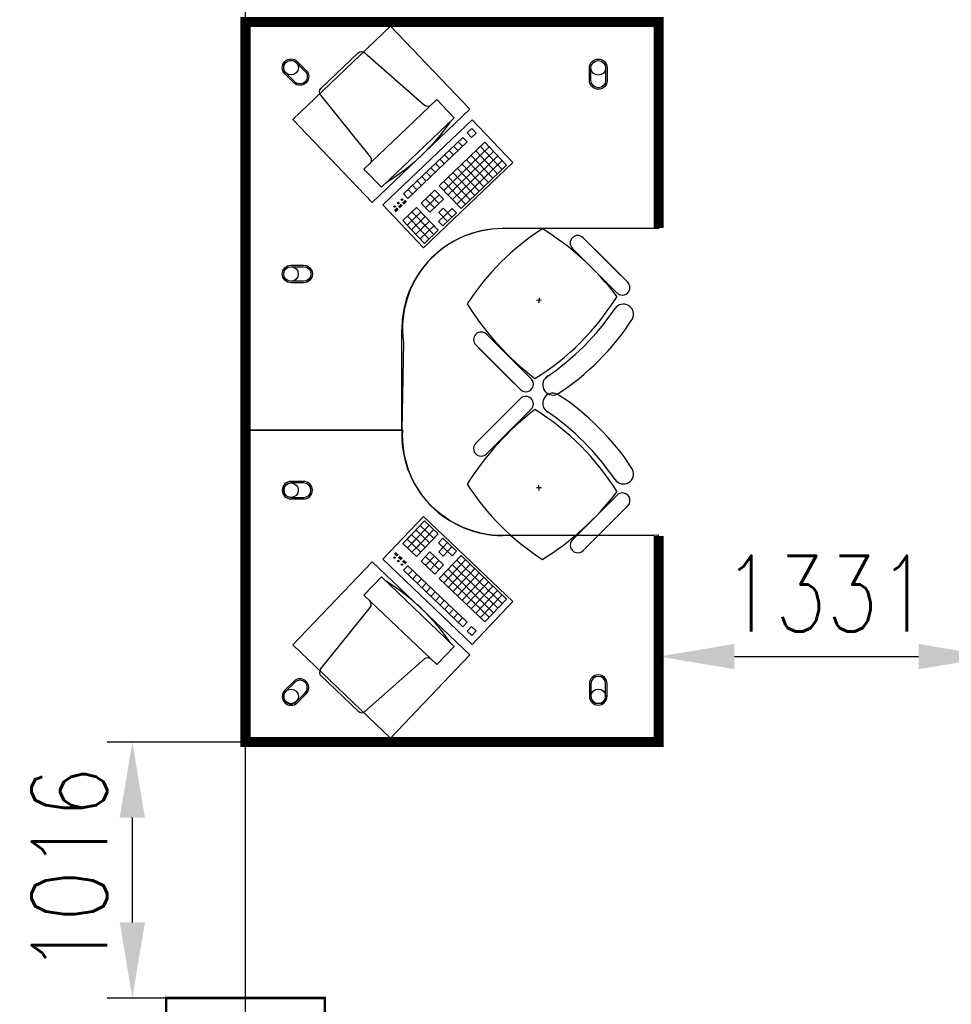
# Model space of a CAD drawing. Header units: millimetres. Extents: x -312551 to 250764, y -35891 to 59426.
# Tile 307 of 316: x 147887 to 151584, y 36534 to 40443. Entities that reach past the tile are written whole.
import ezdxf

# ---------------------------------------------------------------- set-up
doc = ezdxf.new("R2010")
doc.units = ezdxf.units.MM
doc.header["$LTSCALE"] = 2.5
for name, color, linetype in [('FO-00 - FURN$0$FURNITURE', 22, 'Continuous'), ('FO-00 - FURN$0$SP-01$0$FIT-OUT$0$FURNITURE', 22, 'Continuous'), ('NF-AS BUILT', 7, 'Continuous'), ('NF-GRIDS', 252, 'Continuous')]:
    doc.layers.add(name, color=color, linetype=linetype)
doc.styles.add('ROMANS', font='romans.shx', dxfattribs={"width": 0.8})
doc.dimstyles.new('100NFDIM', dxfattribs={"dimscale": 100, "dimtxt": 3, "dimasz": 3, "dimexe": 1, "dimexo": 1, "dimgap": 1, "dimtad": 1, "dimdec": 0, "dimdsep": 46, "dimtxsty": 'ROMANS', "dimcen": 3, "dimclrd": 4, "dimclre": 4, "dimclrt": 1, "dimaunit": 1, "dimadec": 0, "dimazin": 0, "dimtfac": 1, "dimtdec": 0, "dimtmove": 0, "dimatfit": 3, "dimfxl": 0, "dimtolj": 1, "dimarcsym": 0})

# ---------------------------------------------------------------- blocks, each defined once
blk = doc.blocks.new('FO-00 - FURN$0$SP-01$0$FIT-OUT$0$PC')
at = {"layer": 'FO-00 - FURN$0$SP-01$0$FIT-OUT$0$FURNITURE', "linetype": 'Continuous'}
for p, q in [((241.8, -93.1), (98, -236.8)), ((268.8, -92), (509.4, -294.6)), ((96.9, -263.9), (299.5, -504.5))]:
    blk.add_line(p, q, dxfattribs=at)
blk.add_lwpolyline([(276, -553.9), (346.7, -624.6), (629.5, -341.8), (558.8, -271)], close=True, dxfattribs=at)
for centre, radius, start, end in [((255.9, -107.2), 20, 49.8991, 135), ((112.2, -251), 20, 135, 220.1009), ((522.3, -279.3), 20, 229.8991, 315), ((-109.9, 114.8), 864, 303.1779, 326.8221), ((284.2, -517.4), 20, 315, 40.1009)]:
    blk.add_arc(centre, radius, start, end, dxfattribs=at)
blk = doc.blocks.new('*D139')
at = {"color": 4, "lineweight": -2, "ltscale": 500000}
for p, q in [((148795.9, 37575.4), (148233.7, 37575.4)), ((148333.7, 37275.4), (148333.7, 36859.5)), ((148682.8, 36559.5), (148233.7, 36559.5))]:
    blk.add_line(p, q, dxfattribs=at)
at = {"color": 4, "ltscale": 500000}
for points in [[(148283.7, 37275.4), (148383.7, 37275.4), (148333.7, 37575.4)], [(148283.7, 36859.5), (148383.7, 36859.5), (148333.7, 36559.5)]]:
    blk.add_solid(points, dxfattribs=at)
at = {"layer": 'Defpoints', "color": 0, "ltscale": 500000}
for p in [(148895.9, 37575.4, 0), (148333.7, 36559.5), (148782.8, 36559.5)]:
    blk.add_point(p, dxfattribs=at)
at = {"color": 1, "ltscale": 500000, "insert": (148083.7, 37067.4), "char_height": 300, "attachment_point": 5, "rotation": 90, "style": 'ROMANS'}
blk.add_mtext('\\A1;1016', dxfattribs=at)
blk = doc.blocks.new('*D141')
at = {"color": 4, "lineweight": -2, "ltscale": 500000}
for p, q in [((150722.7, 37914.9), (151453.7, 37914.9)), ((150422.7, 37884.3), (150422.7, 37814.9)), ((151753.7, 37882.9), (151753.7, 37814.9))]:
    blk.add_line(p, q, dxfattribs=at)
at = {"color": 4, "ltscale": 500000}
for points in [[(150722.7, 37964.9), (150722.7, 37864.9), (150422.7, 37914.9)], [(151453.7, 37964.9), (151453.7, 37864.9), (151753.7, 37914.9)]]:
    blk.add_solid(points, dxfattribs=at)
at = {"layer": 'Defpoints', "color": 0, "ltscale": 500000}
for p in [(150422.7, 37984.3), (151753.7, 37982.9, 0), (151753.7, 37914.9)]:
    blk.add_point(p, dxfattribs=at)
at = {"color": 1, "ltscale": 500000, "insert": (151088.2, 38164.9), "char_height": 300, "attachment_point": 5, "style": 'ROMANS'}
blk.add_mtext('\\A1;1331', dxfattribs=at)

msp = doc.modelspace()

# ---------------------------------------------------------------- linework, layer by layer
at = {"color": 10, "ltscale": 500000}
msp.add_line((149406.7, 38813.5, -18), (148782.8, 38813.5, -18), dxfattribs=at)
at = {"layer": 'FO-00 - FURN$0$FURNITURE', "extrusion": (1.6454e-07, 6.58823e-06, 1)}
msp.add_line((150421.8, 40182.4, 0), (150421.7, 39612.4, 0), dxfattribs=at)
at = {"layer": 'FO-00 - FURN$0$FURNITURE'}
for p, q in [((149681.8, 40045.9), (149327.3, 39707.6)), ((149844.1, 39875.9), (149681.8, 40045.9)), ((149844.1, 39875.9), (149681.8, 40045.9)), ((149844.1, 39875.9), (149681.8, 40045.9)), ((149681, 40010.5), (149662.9, 39993.3)), ((149680.2, 39975.2), (149662.9, 39993.3)), ((149698.3, 39992.4), (149680.2, 39975.2)), ((149698.3, 39992.4), (149681, 40010.5)), ((149698.3, 39992.4), (149681, 40010.5)), ((149698.3, 39992.4), (149681, 40010.5)), ((149644.8, 39976), (149409.7, 39751.6)), ((149662.1, 39957.9), (149427, 39733.6)), ((149732.8, 39956.3), (149551.9, 39783.7)), ((149644, 39940.7), (149626.8, 39958.8)), ((149662.1, 39957.9), (149644.8, 39976)), ((149819.1, 39865.8), (149732.8, 39956.3)), ((149819.1, 39865.8), (149732.8, 39956.3)), ((149819.1, 39865.8), (149732.8, 39956.3)), ((149750, 39938.2), (149569.2, 39765.6)), ((149589.8, 39888.9), (149572.5, 39907)), ((149767.3, 39920.1), (149586.4, 39747.5)), ((149607.8, 39906.2), (149590.6, 39924.2)), ((149625.9, 39923.4), (149608.7, 39941.5)), ((149782.9, 39831.3), (149696.6, 39921.8)), ((149801, 39848.6), (149714.7, 39939)), ((149489.6, 39537.6), (149844.1, 39875.9)), ((149553.6, 39854.4), (149536.3, 39872.5)), ((149571.7, 39871.6), (149554.4, 39889.7)), ((149784.6, 39902), (149603.7, 39729.4)), ((149801.8, 39883.9), (149621, 39711.3)), ((149728.7, 39779.5), (149642.4, 39870)), ((149746.7, 39796.8), (149660.4, 39887.2)), ((149764.8, 39814.1), (149678.5, 39904.5)), ((149517.4, 39819.9), (149500.1, 39837.9)), ((149535.5, 39837.1), (149518.2, 39855.2)), ((149692.5, 39745), (149606.2, 39835.5)), ((149710.6, 39762.3), (149624.3, 39852.7)), ((149819.1, 39865.8), (149638.2, 39693.3)), ((149481.2, 39785.3), (149464, 39803.4)), ((149499.3, 39802.6), (149482.1, 39820.7)), ((149656.3, 39710.5), (149570, 39800.9)), ((149674.4, 39727.8), (149588.1, 39818.2)), ((149427, 39733.6), (149409.7, 39751.6)), ((149445.1, 39750.8), (149427.8, 39768.9)), ((149463.1, 39768.1), (149445.9, 39786.2)), ((149533.8, 39766.4), (149479.6, 39714.6)), ((149568.4, 39730.3), (149533.8, 39766.4)), ((149638.2, 39693.3), (149551.9, 39783.7)), ((149417.1, 39726.3), (149405.6, 39715.3)), ((149418.5, 39724.8), (149407, 39713.8)), ((149419.9, 39723.4), (149408.4, 39712.4)), ((149421.3, 39721.9), (149409.7, 39710.9)), ((149514.1, 39678.5), (149479.6, 39714.6)), ((149551.1, 39748.3), (149496.8, 39696.6)), ((149532.2, 39695.7), (149497.7, 39731.9)), ((149568.4, 39730.3), (149514.1, 39678.5)), ((149550.3, 39713), (149515.8, 39749.2)), ((149327.3, 39707.6), (149489.6, 39537.6)), ((149384.8, 39695.7), (149373.8, 39685.2)), ((149386.1, 39694.2), (149375.2, 39683.8)), ((149387.5, 39692.8), (149376.6, 39682.3)), ((149388.9, 39691.3), (149377.9, 39680.9)), ((149400.1, 39710.3), (149390, 39700.7)), ((149401.4, 39708.8), (149391.4, 39699.2)), ((149402.8, 39707.4), (149392.8, 39697.8)), ((149404.2, 39705.9), (149394.1, 39696.3)), ((149461.5, 39697.4), (149407.2, 39645.6)), ((149478.8, 39679.3), (149424.5, 39627.5)), ((149478.8, 39679.3), (149424.5, 39627.5)), ((149477.9, 39644), (149443.4, 39680.1)), ((149547.8, 39607), (149461.5, 39697.4)), ((149602.9, 39694.1), (149548.6, 39642.3)), ((149567.5, 39694.9), (149549.4, 39677.6)), ((149584, 39641.5), (149549.4, 39677.6)), ((149620.1, 39676), (149565.9, 39624.2)), ((149602, 39658.7), (149567.5, 39694.9)), ((149620.1, 39676), (149602.9, 39694.1)), ((149441.8, 39609.4), (149407.2, 39645.6)), ((149459.8, 39626.7), (149425.3, 39662.9)), ((149496, 39661.2), (149441.8, 39609.4)), ((149496, 39661.2), (149441.8, 39609.4)), ((149511.6, 39572.4), (149442.6, 39644.8)), ((149513.3, 39643.1), (149459, 39591.4)), ((149529.7, 39589.7), (149460.7, 39662)), ((149565.9, 39624.2), (149548.6, 39642.3)), ((149493.5, 39555.2), (149424.5, 39627.5)), ((149530.5, 39625), (149476.3, 39573.3)), ((149547.8, 39607), (149493.5, 39555.2)), ((150402.8, 39613.5), (149802.8, 39613.5)), ((150122.4, 39577.7), (150211, 39489.1)), ((150132.1, 39567.9), (150273.6, 39426.5)), ((150080, 39535.2), (150168.6, 39446.6)), ((150089.7, 39525.5), (150231.1, 39384.1)), ((150299.6, 39400.5), (150211, 39489.1)), ((150257.2, 39358), (150168.6, 39446.6)), ((149957.2, 39329.5), (149937.2, 39328.5)), ((149947.7, 39339), (149946.7, 39319)), ((150249.3, 39296.5), (150249.1, 39296.6)), ((149402.8, 38813.5), (149402.8, 39213.5)), ((149739, 39194.3), (149827.6, 39105.7)), ((149696.6, 39151.9), (149785.2, 39063.3)), ((149706.3, 39142.1), (149847.8, 39000.7)), ((149916.2, 39017.1), (149827.6, 39105.7)), ((149873.8, 38974.7), (149785.2, 39063.3)), ((149873.8, 38939), (149785.2, 38850.4)), ((149706.3, 38771.6), (149847.8, 38913)), ((149916.2, 38896.6), (149827.6, 38808)), ((148802.8, 38813.5), (149402.8, 38813.5)), ((149402.8, 38813.5), (149402.8, 38795.4)), ((149696.6, 38761.8), (149785.2, 38850.4)), ((149739, 38719.4), (149827.6, 38808)), ((150249.3, 38617.2), (150249.1, 38617.1)), ((149957.2, 38584.2), (149937.2, 38585.2)), ((149947.7, 38574.7), (149946.7, 38594.7)), ((150257.2, 38555.7), (150168.6, 38467.1)), ((150089.7, 38388.2), (150231.1, 38529.6)), ((150299.6, 38513.2), (150211, 38424.6)), ((149327.3, 38301.3), (149489.6, 38471.3)), ((149489.6, 38471.3), (149844.1, 38133)), ((150080, 38378.5), (150168.6, 38467.1)), ((150132.1, 38345.8), (150273.6, 38487.2)), ((149493.5, 38453.7), (149424.5, 38381.4)), ((149511.6, 38436.4), (149442.6, 38364.1)), ((149530.5, 38383.8), (149476.3, 38435.6)), ((149547.8, 38401.9), (149493.5, 38453.7)), ((150122.4, 38336), (150211, 38424.6)), ((149441.8, 38399.4), (149407.2, 38363.3)), ((149459.8, 38382.2), (149425.3, 38346)), ((149496, 38347.7), (149441.8, 38399.4)), ((149496, 38347.7), (149441.8, 38399.4)), ((149513.3, 38365.8), (149459, 38417.5)), ((149529.7, 38419.2), (149460.7, 38346.8)), ((149547.8, 38401.9), (149461.5, 38311.5)), ((149565.9, 38384.7), (149548.6, 38366.6)), ((149620.1, 38332.9), (149565.9, 38384.7)), ((150402.8, 38395.4), (149802.8, 38395.4)), ((149461.5, 38311.5), (149407.2, 38363.3)), ((149478.8, 38329.6), (149424.5, 38381.4)), ((149478.8, 38329.6), (149424.5, 38381.4)), ((149477.9, 38364.9), (149443.4, 38328.8)), ((149602.9, 38314.8), (149548.6, 38366.6)), ((149584, 38367.4), (149549.4, 38331.2)), ((149602, 38350.1), (149567.5, 38314)), ((149384.8, 38313.2), (149373.8, 38323.7)), ((149386.1, 38314.7), (149375.2, 38325.1)), ((149387.5, 38316.1), (149376.6, 38326.6)), ((149388.9, 38317.6), (149377.9, 38328)), ((149400.1, 38298.6), (149390, 38308.2)), ((149401.4, 38300.1), (149391.4, 38309.7)), ((149402.8, 38301.5), (149392.8, 38311.1)), ((149404.2, 38303), (149394.1, 38312.6)), ((149514.1, 38330.4), (149479.6, 38294.2)), ((149551.1, 38260.5), (149496.8, 38312.3)), ((149532.2, 38313.1), (149497.7, 38277)), ((149568.4, 38278.6), (149514.1, 38330.4)), ((149567.5, 38314), (149549.4, 38331.2)), ((149638.2, 38315.6), (149551.9, 38225.2)), ((149620.1, 38332.9), (149602.9, 38314.8)), ((149819.1, 38143), (149638.2, 38315.6)), ((149681.8, 37963), (149327.3, 38301.3)), ((149417.1, 38282.6), (149405.6, 38293.6)), ((149418.5, 38284.1), (149407, 38295.1)), ((149419.9, 38285.5), (149408.4, 38296.5)), ((149421.3, 38287), (149409.7, 38298)), ((149427, 38275.3), (149409.7, 38257.2)), ((149662.1, 38051), (149427, 38275.3)), ((149533.8, 38242.5), (149479.6, 38294.2)), ((149550.3, 38295.9), (149515.8, 38259.7)), ((149568.4, 38278.6), (149533.8, 38242.5)), ((149656.3, 38298.4), (149570, 38207.9)), ((149674.4, 38281.1), (149588.1, 38190.7)), ((149784.6, 38106.9), (149603.7, 38279.5)), ((149801.8, 38125), (149621, 38297.5)), ((149644.8, 38032.9), (149409.7, 38257.2)), ((149445.1, 38258.1), (149427.8, 38240)), ((149463.1, 38240.8), (149445.9, 38222.7)), ((149750, 38070.7), (149569.2, 38243.3)), ((149767.3, 38088.8), (149586.4, 38261.4)), ((149692.5, 38263.9), (149606.2, 38173.4)), ((149710.6, 38246.6), (149624.3, 38156.2)), ((149728.7, 38229.3), (149642.4, 38138.9)), ((149481.2, 38223.5), (149464, 38205.5)), ((149499.3, 38206.3), (149482.1, 38188.2)), ((149517.4, 38189), (149500.1, 38170.9)), ((149732.8, 38052.6), (149551.9, 38225.2)), ((149746.7, 38212.1), (149660.4, 38121.6)), ((149764.8, 38194.8), (149678.5, 38104.4)), ((149535.5, 38171.8), (149518.2, 38153.7)), ((149553.6, 38154.5), (149536.3, 38136.4)), ((149782.9, 38177.6), (149696.6, 38087.1)), ((149801, 38160.3), (149714.7, 38069.9)), ((149571.7, 38137.2), (149554.4, 38119.2)), ((149589.8, 38120), (149572.5, 38101.9)), ((149844.1, 38133), (149681.8, 37963)), ((149844.1, 38133), (149681.8, 37963)), ((149844.1, 38133), (149681.8, 37963)), ((149819.1, 38143), (149732.8, 38052.6)), ((149819.1, 38143), (149732.8, 38052.6)), ((149819.1, 38143), (149732.8, 38052.6)), ((149607.8, 38102.7), (149590.6, 38084.6)), ((149625.9, 38085.5), (149608.7, 38067.4)), ((149644, 38068.2), (149626.8, 38050.1)), ((149662.1, 38051), (149644.8, 38032.9)), ((149680.2, 38033.7), (149662.9, 38015.6)), ((149698.3, 38016.4), (149680.2, 38033.7)), ((149681, 37998.3), (149662.9, 38015.6)), ((149698.3, 38016.4), (149681, 37998.3)), ((149698.3, 38016.4), (149681, 37998.3)), ((149698.3, 38016.4), (149681, 37998.3))]:
    msp.add_line(p, q, dxfattribs=at)
at = {"layer": 'FO-00 - FURN$0$FURNITURE', "extrusion": (1.6454e-07, -6.58823e-06, 1)}
msp.add_line((150421.8, 37826.5, 0), (150421.7, 38396.5, 0), dxfattribs=at)
at = {"layer": 'FO-00 - FURN$0$FURNITURE', "const_width": 40}
for points in [[(148782.8, 38813.5), (148782.8, 40433.5), (150422.7, 40433.5), (150422.7, 39615.7)], [(148782.8, 38813.5), (148782.8, 37575.4), (150422.7, 37575.4), (150422.7, 38393.2)]]:
    msp.add_lwpolyline(points, dxfattribs=at)
at = {"layer": 'FO-00 - FURN$0$FURNITURE', "elevation": 0}
msp.add_lwpolyline([(150421.8, 39612.2), (149802.8, 39613.5, 0.455459), (149409.7, 39163.5), (149402.8, 38813.5), (148782.8, 38813.5), (148782.8, 40433.5), (150422.7, 40433.5)], format="xyb", close=True, dxfattribs=at)
at = {"layer": 'FO-00 - FURN$0$FURNITURE'}
for points in [[(149673.3, 40087.4), (149285.5, 39717.3), (148970.7, 40047.2), (149358.5, 40417.3)], [(149673.3, 37921.5), (149285.5, 38291.5), (148970.7, 37961.6), (149358.5, 37591.6)]]:
    msp.add_lwpolyline(points, close=True, dxfattribs=at)
for points in [[(149023.6, 40241.9, -1), (148974.1, 40192.4), (148938.8, 40227.8, -1), (148988.3, 40277.3)], [(149019.4, 40237.7, -1), (148978.4, 40196.7), (148943, 40232, -1), (148984, 40273)], [(150217.8, 40201.7, -1), (150147.8, 40201.7), (150147.8, 40251.7, -1), (150217.8, 40251.7)], [(150211.8, 40201.7, -1), (150153.8, 40201.7), (150153.8, 40251.7, -1), (150211.8, 40251.7)], [(149013.4, 39468.5, -1), (149013.4, 39398.5), (148963.4, 39398.5, -1), (148963.4, 39468.5)], [(149013.4, 39462.5, -1), (149013.4, 39404.5), (148963.4, 39404.5, -1), (148963.4, 39462.5)], [(149013.4, 38540.4, 1), (149013.4, 38610.4), (148963.4, 38610.4, 1), (148963.4, 38540.4)], [(149013.4, 38546.4, 1), (149013.4, 38604.4), (148963.4, 38604.4, 1), (148963.4, 38546.4)], [(150217.8, 37807.1, 1), (150147.8, 37807.1), (150147.8, 37757.1, 1), (150217.8, 37757.1)], [(150211.8, 37807.1, 1), (150153.8, 37807.1), (150153.8, 37757.1, 1), (150211.8, 37757.1)], [(149023.6, 37767, 1), (148974.1, 37816.5), (148938.8, 37781.1, 1), (148988.3, 37731.6)], [(149019.4, 37771.2, 1), (148978.4, 37812.2), (148943, 37776.9, 1), (148984, 37735.8)]]:
    msp.add_lwpolyline(points, format="xyb", close=True, dxfattribs=at)
at = {"layer": 'FO-00 - FURN$0$FURNITURE', "elevation": 0}
msp.add_lwpolyline([(148782.8, 38813.5), (148782.8, 37575.4), (150422.7, 37575.4), (150421.8, 38396.7), (149802.8, 38395.4, -0.431226), (149406.7, 38813.5, -0.431226)], format="xyb", dxfattribs=at)
at = {"layer": 'FO-00 - FURN$0$FURNITURE'}
for centre, radius in [((148963.5, 40252.5), 29), ((150182.8, 40251.7), 29), ((149389.4, 39715), 3), ((149403.9, 39728.8), 3), ((149374.9, 39701.2), 3), ((148963.4, 39433.5), 29), ((148963.4, 38575.4), 29), ((149374.9, 38307.7), 3), ((149389.4, 38293.9), 3), ((149403.9, 38280.1), 3), ((148963.5, 37756.4), 29), ((150182.8, 37757.1), 29)]:
    msp.add_circle(centre, radius, dxfattribs=at)
for centre, radius, start, end in [((149802.8, 39213.5), 400, 89.9998, 179.9998), ((150502.4, 38771.9), 1000, 122.7338, 147.1325), ((149363.2, 38657.6), 1127.4, 37.5543, 57.9396), ((150101.2, 39556.5), 30, 44.9998, 224.9998), ((150278.4, 39379.3), 30, 224.9998, 44.9998), ((149405.4, 39868.9), 1000, 301.7413, 328.3896), ((150618.2, 39912.6), 1127.4, 212.0344, 232.4724), ((149419.5, 39854.8), 1000, 303.8556, 326.0633), ((150282.3, 39273.2), 40.4, 334.9316, 144.7902), ((149478.3, 39797.5), 1000, 302.787, 327.2127), ((149717.8, 39173.1), 30, 44.9998, 224.9998), ((149895, 38995.9), 30, 224.9998, 44.9998), ((150002.7, 38993.5), 40.4, 118.0199, 295.068), ((149895, 38917.8), 30, 315.0002, 135.0002), ((150002.7, 38920.2), 40.4, 64.932, 241.9801), ((149478.3, 38116.2), 1000, 32.7873, 57.213), ((150618.2, 38001.1), 1127.4, 127.5276, 147.9656), ((149405.4, 38044.8), 1000, 31.6104, 58.2587), ((149419.5, 38058.9), 1000, 33.9367, 56.1444), ((149802.8, 38795.4), 400, 180.0002, 270.0002), ((149717.8, 38740.6), 30, 135.0002, 315.0002), ((150282.3, 38640.5), 40.4, 215.2098, 25.0684), ((150502.4, 39141.8), 1000, 212.8675, 237.2662), ((149363.2, 39256.1), 1127.4, 302.0604, 322.4457), ((150278.4, 38534.4), 30, 315.0002, 135.0002), ((150101.2, 38357.2), 30, 135.0002, 315.0002)]:
    msp.add_arc(centre, radius, start, end, dxfattribs=at)
at = {"layer": 'NF-AS BUILT', "const_width": 10}
msp.add_lwpolyline([(148467.8, 36559.5), (149097.8, 36559.5), (149097.8, 35859.5), (148467.8, 35859.5)], close=True, dxfattribs=at)
at = {"layer": 'NF-GRIDS'}
msp.add_line((148782.8, -27784), (148782.8, 58409.3), dxfattribs=at)

# ---------------------------------------------------------------- block references
at = {"layer": 'FO-00 - FURN$0$FURNITURE', "xscale": -1, "rotation": 88.6594780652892}
msp.add_blockref('FO-00 - FURN$0$SP-01$0$FIT-OUT$0$PC', (148995.1, 40414.9), dxfattribs=at)
at = {"layer": 'FO-00 - FURN$0$FURNITURE', "rotation": 91.34052193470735}
msp.add_blockref('FO-00 - FURN$0$SP-01$0$FIT-OUT$0$PC', (148995.1, 37594), dxfattribs=at)

# ---------------------------------------------------------------- dimensions: what is measured, and where the dimension line sits
at = {"ltscale": 500000}
dim = msp.add_linear_dim(base=(151753.7, 37914.9), p1=(150422.7, 37984.3), p2=(151753.7, 37982.9, 0), dimstyle='100NFDIM', dxfattribs=at)
dim.commit()
dim.dimension.update_dxf_attribs({"geometry": '*D141', "text_midpoint": (151088.2, 38164.9)})
dim = msp.add_linear_dim(base=(148333.7, 36559.5), p1=(148895.9, 37575.4, 0), p2=(148782.8, 36559.5), angle=90, dimstyle='100NFDIM', dxfattribs=at)
dim.commit()
dim.dimension.update_dxf_attribs({"geometry": '*D139', "text_midpoint": (148333.7, 37067.4), "dimtype": 160})

doc.saveas('drawing.dxf')
